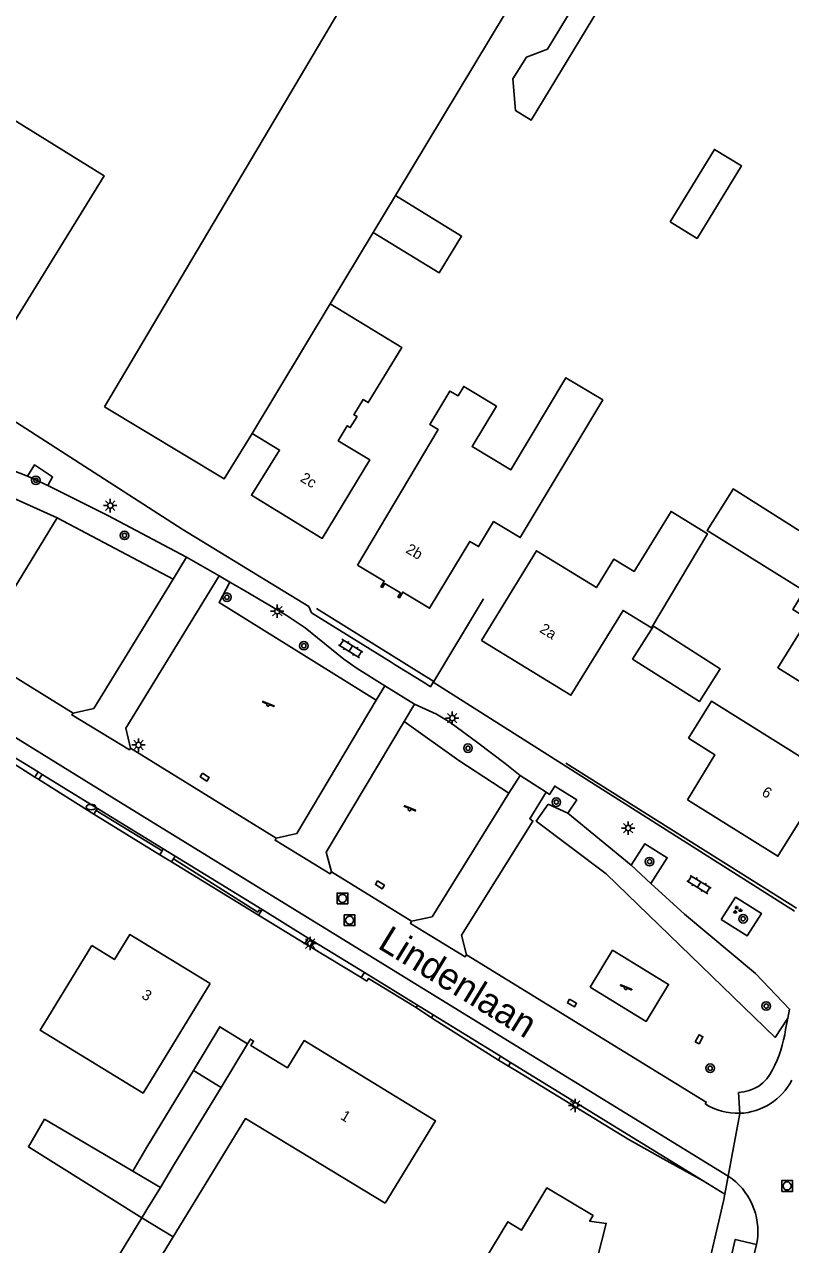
# Model space of a CAD drawing. Extents: x 136000 to 141014, y 402000 to 403500.
# Drawn here: x 138370.3 to 138441.9, y 402116.5 to 402230.4 of the extents above; entities that cross this region are included whole.
import ezdxf

# ---------------------------------------------------------------- set-up
doc = ezdxf.new("R2010")
doc.units = 0
for name, color, linetype in [('gg-afsc-hekwerk', 7, 'Continuous'), ('gg-afsc-muur', 7, 'Continuous'), ('gg-anno-huisnummerreeks BGT', 7, 'Continuous'), ('gg-anno-openbare ruimte label', 7, 'Continuous'), ('gg-bbg-bijgebouw', 7, 'Continuous'), ('gg-bbg-gedigitaliseerde bebouwing', 7, 'Continuous'), ('gg-bbg-gedigitaliseerde bijgebouw', 7, 'Continuous'), ('gg-bbg-hoofdgebouw', 7, 'Continuous'), ('gg-bbg-luifel en loopbrug', 7, 'Continuous'), ('gg-bbg-tussenscheiding', 7, 'Continuous'), ('gg-knt-verharding', 7, 'Continuous'), ('gg-knt-verharding nz', 7, 'Continuous'), ('gt-grn-groengrens', 7, 'Continuous'), ('gt-grn-vlakafsluiter', 7, 'Continuous'), ('gt-grn-weggrens', 7, 'Continuous'), ('gt-symb-boom', 7, 'Continuous'), ('gt-symb-brandkraan', 7, 'Continuous'), ('gt-symb-groenvak', 7, 'Continuous'), ('gt-symb-klinker verharding', 7, 'Continuous'), ('gt-symb-kolk center center', 7, 'Continuous'), ('gt-symb-lichtmast', 7, 'Continuous'), ('gt-symb-rioolschacht', 7, 'Continuous'), ('gt-symb-speelvoorziening', 7, 'Continuous')]:
    doc.layers.add(name, color=color, linetype=linetype)

# ---------------------------------------------------------------- blocks, each defined once
blk = doc.blocks.new('gt0-BOOM')
at = {"layer": 'gt-symb-boom'}
for radius in [0.4, 0.2]:
    blk.add_circle((0, 0), radius, dxfattribs=at)
blk = doc.blocks.new('gt0-KL1')
at = {"layer": 'gt-symb-klinker verharding'}
for p, q in [((-1.15, 0.3), (1.15, 0.3)), ((-1, -0.3), (-1, 0.3)), ((-0.5, 0.3), (-0.5, 0.45)), ((0, -0.3), (0, 0.3)), ((0.5, 0.3), (0.5, 0.45)), ((1, -0.3), (1, 0.3)), ((-1.15, -0.3), (1.15, -0.3)), ((-0.5, -0.45), (-0.5, -0.3)), ((0.5, -0.45), (0.5, -0.3))]:
    blk.add_line(p, q, dxfattribs=at)
blk = doc.blocks.new('gt0-SV')
at = {"layer": 'gt-symb-speelvoorziening'}
for p, q in [((-0.48, 0.26), (-0.08, 0.1)), ((0.54, -0.08), (-0.45, 0.32)), ((0.13, 0.01), (0.51, -0.14))]:
    blk.add_line(p, q, dxfattribs=at)
for centre, radius, start, end in [((-0.47, 0.29), 0.0369, 63.6251, 252.6602), ((0, -0.01), 0.128, 127.6866, 8.5986), ((0.53, -0.11), 0.0363, 243.5085, 72.5436)]:
    blk.add_arc(centre, radius, start, end, dxfattribs=at)
blk = doc.blocks.new('gt0-LMAST')
at = {"layer": 'gt-symb-lichtmast'}
for p, q in [((-0.18, 0.17), (-0.45, 0.44)), ((0, 0.25), (0, 0.62)), ((0.17, 0.17), (0.44, 0.44)), ((-0.25, 0), (-0.63, 0)), ((-0.18, -0.18), (-0.45, -0.45)), ((0, -0.25), (0, -0.63)), ((0.44, -0.45), (0.17, -0.18)), ((0.25, 0), (0.62, 0))]:
    blk.add_line(p, q, dxfattribs=at)
blk.add_circle((0, 0), 0.25, dxfattribs=at)
blk = doc.blocks.new('gt0-KOLKCC')
at = {"layer": 'gt-symb-kolk center center'}
blk.add_lwpolyline([(-0.37, 0.2), (0.38, 0.2), (0.38, -0.2), (-0.37, -0.2)], close=True, dxfattribs=at)
blk = doc.blocks.new('gt0-BR')
at = {"layer": 'gt-symb-brandkraan'}
for centre, radius, start, end in [((-0.24, 0), 0.206, 107.5669, 252.4331), ((0.6, -2.66), 3, 106.892, 107.5669), ((0, -0.69), 0.938, 73.108, 106.892), ((-0.6, -2.66), 3, 72.4331, 73.108), ((0.24, 0), 0.206, 287.567, 72.4331), ((0.6, 2.66), 3, 252.4331, 253.108), ((0, 0.69), 0.938, 253.108, 286.8921), ((-0.6, 2.66), 3, 286.8921, 287.567)]:
    blk.add_arc(centre, radius, start, end, dxfattribs=at)
blk = doc.blocks.new('gt0-GRVAK')
at = {"layer": 'gt-symb-groenvak'}
for p, q in [((-0.11, 0.19), (-0.23, 0.24)), ((-0.18, 0.15), (0.09, 0.15)), ((-0.09, 0.21), (-0.16, 0.32)), ((-0.05, 0.21), (-0.05, 0.39)), ((0, 0.21), (0.06, 0.32)), ((0.02, 0.19), (0.13, 0.24)), ((0.26, -0.05), (0.2, 0.06)), ((0.31, -0.05), (0.31, 0.13)), ((0.35, -0.05), (0.41, 0.06)), ((-0.24, -0.23), (-0.36, -0.18)), ((-0.32, -0.26), (-0.05, -0.26)), ((-0.23, -0.21), (-0.29, -0.1)), ((-0.18, -0.2), (-0.18, -0.02)), ((-0.14, -0.21), (-0.07, -0.1)), ((-0.12, -0.23), (0, -0.18)), ((0.24, -0.07), (0.12, -0.02)), ((0.17, -0.11), (0.44, -0.11)), ((0.37, -0.07), (0.49, -0.02))]:
    blk.add_line(p, q, dxfattribs=at)
blk = doc.blocks.new('gt0-RS')
at = {"layer": 'gt-symb-rioolschacht'}
blk.add_lwpolyline([(-0.5, -0.5), (0.5, -0.5), (0.5, 0.5), (-0.5, 0.5)], close=True, dxfattribs=at)
blk.add_circle((0, 0), 0.375, dxfattribs=at)

msp = doc.modelspace()

# ---------------------------------------------------------------- linework, layer by layer
at = {"layer": 'gg-afsc-hekwerk'}
for p, q in [((138328.18, 402219.89), (138385.09, 402183.31)), ((138397.62, 402175.9), (138408.58, 402169.09)), ((138408.58, 402169.09), (138413.23, 402176.8))]:
    msp.add_line(p, q, dxfattribs=at)
at = {"layer": 'gg-afsc-muur'}
for p, q in [((138404.99, 402170.64), (138404.59, 402170.89)), ((138442.45, 402147.92), (138420.92, 402161.45)), ((138416.39, 402132.67), (138426.74, 402126.36))]:
    msp.add_line(p, q, dxfattribs=at)
msp.add_lwpolyline([(138408.53, 402169.01), (138408.27, 402168.6), (138407.87, 402168.86)], dxfattribs=at)
at = {"layer": 'gg-bbg-bijgebouw'}
for p, q in [((138386.13, 402132.77), (138381.8, 402125.62)), ((138388.73, 402131.18), (138386.13, 402132.77))]:
    msp.add_line(p, q, dxfattribs=at)
for points in [[(138362.69, 402225.64), (138377.81, 402216.29), (138368.55, 402201.3), (138353.59, 402210.55)], [(138377.84, 402194.74), (138389, 402188), (138391.62, 402192.25)], [(138427.16, 402171.18), (138429.1, 402174.24), (138435.34, 402170.27), (138433.4, 402167.21), (138427.16, 402171.18)]]:
    msp.add_lwpolyline(points, dxfattribs=at)
at = {"layer": 'gg-bbg-gedigitaliseerde bebouwing'}
for p in [(138383.05, 402121.85), (138381.33, 402119.02)]:
    msp.add_line(p, (138381.79, 402119.78), dxfattribs=at)
for points in [[(138436.38, 402186.79), (138434.13, 402183.17), (138443.19, 402177.54), (138442.12, 402175.81), (138443.54, 402174.93), (138440.71, 402170.37), (138448.64, 402165.44)], [(138448.49, 402179.52), (138436.55, 402187.06), (138436.38, 402186.79)], [(138445.48, 402160.42), (138434.52, 402167.24), (138432.37, 402163.79)], [(138387.7, 402140.89), (138381.43, 402130.66), (138371.82, 402136.54), (138376.65, 402144.43)], [(138404.05, 402120.4), (138391, 402128.28), (138384.24, 402117.24)]]:
    msp.add_lwpolyline(points, dxfattribs=at)
at = {"layer": 'gg-bbg-gedigitaliseerde bijgebouw'}
for p, q in [((138402.93, 402211.02), (138398.9, 402204.34)), ((138381.8, 402125.62), (138380.48, 402123.37)), ((138380.48, 402123.37), (138383.05, 402121.85)), ((138377.36, 402112.53), (138381.33, 402119.02))]:
    msp.add_line(p, q, dxfattribs=at)
for points in [[(138377.84, 402194.74), (138410.95, 402250.63), (138422.66, 402243.76), (138405, 402214.46)], [(138415.96, 402225.36), (138417.25, 402227.39), (138419.2, 402228.12), (138422.13, 402232.98), (138423.96, 402231.87), (138417.69, 402221.5), (138416.23, 402222.39), (138415.96, 402225.36)], [(138430.65, 402212), (138433.18, 402210.45), (138437.33, 402217.22), (138434.8, 402218.77), (138430.65, 402212)], [(138402.93, 402211.02), (138409.09, 402207.25), (138411.18, 402210.67), (138405, 402214.46)], [(138384.24, 402117.24), (138379.93, 402110.18), (138380.26, 402109.98), (138377.24, 402104.98)]]:
    msp.add_lwpolyline(points, dxfattribs=at)
at = {"layer": 'gg-bbg-hoofdgebouw'}
msp.add_line((138391.2, 402135.27), (138388.73, 402131.18), dxfattribs=at)
for points in [[(138398.9, 402204.34), (138405.59, 402200.28), (138402.46, 402195.12), (138401.99, 402195.4), (138401.13, 402193.99), (138401.42, 402193.82), (138400.79, 402192.79), (138400.51, 402192.97), (138399.66, 402191.55), (138402.6, 402189.77), (138398.16, 402182.45), (138393.89, 402185.04), (138391.55, 402186.47), (138394.18, 402190.7), (138391.62, 402192.25)], [(138401.45, 402179.96), (138403.96, 402178.46), (138403.65, 402177.94), (138403.79, 402177.87), (138404, 402178.23), (138405.47, 402177.36), (138405.24, 402176.98), (138405.37, 402176.91), (138405.68, 402177.43), (138408.2, 402175.92), (138411.95, 402182.17), (138412.77, 402181.68), (138414.17, 402184.02), (138416.66, 402182.52), (138424.37, 402195.38), (138420.93, 402197.44), (138415.79, 402188.85), (138412.17, 402191.02), (138414.44, 402194.79), (138411.38, 402196.63), (138410.85, 402195.75), (138410.1, 402196.2), (138408.22, 402193.07), (138409.01, 402192.6), (138401.45, 402179.96)], [(138413.05, 402172.93), (138421.39, 402167.8), (138426.26, 402175.73), (138428.92, 402174.09), (138434.14, 402182.88), (138430.75, 402184.96), (138427.3, 402179.36), (138425.41, 402180.52), (138423.78, 402177.86), (138418.19, 402181.29), (138413.05, 402172.93)], [(138432.28, 402158.03), (138434.84, 402162.23), (138432.37, 402163.79)], [(138432.28, 402158.03), (138440.73, 402152.78), (138445.48, 402160.42)], [(138387.7, 402140.89), (138380.2, 402145.48), (138378.75, 402143.12), (138376.65, 402144.43)], [(138404.05, 402120.4), (138408.74, 402128.08), (138396.47, 402135.57), (138394.91, 402133.02), (138391.5, 402135.09), (138391.75, 402135.52), (138391.46, 402135.7), (138391.2, 402135.27)], [(138411.21, 402111.56), (138412.92, 402110.53), (138410.96, 402107.29), (138420.11, 402101.76), (138419.99, 402101.33), (138420.3, 402101.25), (138422.67, 402110.55), (138422.37, 402110.63), (138422.36, 402110.44), (138420.74, 402111.4), (138422.26, 402113.97), (138423.09, 402113.48), (138423.05, 402113.31), (138423.35, 402113.24), (138424.69, 402118.49), (138423.14, 402118.71), (138423.46, 402119.23), (138419.14, 402121.81), (138416.79, 402117.87), (138415.49, 402118.65), (138411.21, 402111.56)]]:
    msp.add_lwpolyline(points, dxfattribs=at)
at = {"layer": 'gg-bbg-luifel en loopbrug'}
for points in [[(138391.2, 402135.27), (138388.59, 402136.85), (138386.13, 402132.77)], [(138381.33, 402119.02), (138370.72, 402125.64), (138372.24, 402128.22), (138380.48, 402123.37)]]:
    msp.add_lwpolyline(points, dxfattribs=at)
at = {"layer": 'gg-bbg-tussenscheiding'}
for p, q in [((138405, 402214.46), (138402.93, 402211.02)), ((138391.62, 402192.25), (138398.9, 402204.34)), ((138381.33, 402119.02), (138384.24, 402117.24))]:
    msp.add_line(p, q, dxfattribs=at)
msp.add_lwpolyline([(138383.05, 402121.85), (138384.38, 402124.05), (138388.73, 402131.18)], dxfattribs=at)
at = {"layer": 'gg-knt-verharding'}
for p, q in [((138367.65, 402189.42), (138370.64, 402188.25)), ((138384.23, 402178.64), (138385.49, 402180.69)), ((138388.53, 402178.94), (138385.49, 402180.69)), ((138389.54, 402178.36), (138388.53, 402178.94)), ((138374.89, 402166.13), (138365.74, 402171.8)), ((138407.87, 402168.86), (138404.99, 402170.64)), ((138403.22, 402167.33), (138404.02, 402168.67)), ((138406.79, 402166.98), (138404.02, 402168.67)), ((138442.28, 402147.65), (138408.53, 402169.01)), ((138406.79, 402166.98), (138405.82, 402165.35)), ((138380.27, 402162.86), (138393.88, 402154.47)), ((138369.09, 402162.21), (138371.63, 402160.65)), ((138371.63, 402160.65), (138371.33, 402160.17)), ((138371.63, 402160.65), (138372.01, 402160.42)), ((138372.01, 402160.42), (138371.7, 402159.94)), ((138372.01, 402160.42), (138377.17, 402157.24)), ((138415.61, 402158.65), (138416.64, 402160.31)), ((138416.64, 402160.31), (138419.09, 402158.75)), ((138377.04, 402157.03), (138376.82, 402156.69)), ((138377.17, 402157.24), (138377.04, 402157.03)), ((138377.17, 402157.24), (138383.32, 402153.46)), ((138427.01, 402151.94), (138421.11, 402156.79)), ((138383.21, 402153.27), (138382.99, 402152.92)), ((138383.32, 402153.46), (138383.21, 402153.27)), ((138383.32, 402153.46), (138384.43, 402152.78)), ((138384.27, 402152.52), (138384.1, 402152.24)), ((138384.43, 402152.78), (138384.27, 402152.52)), ((138384.43, 402152.78), (138392.55, 402147.79)), ((138399.03, 402151.32), (138406.52, 402146.71)), ((138432, 402147.38), (138428.87, 402150.23)), ((138392.46, 402147.64), (138392.23, 402147.28)), ((138392.55, 402147.79), (138392.46, 402147.64)), ((138392.55, 402147.79), (138396.86, 402145.14)), ((138396.86, 402145.14), (138396.55, 402144.64)), ((138396.86, 402145.14), (138397.31, 402144.86)), ((138397.31, 402144.86), (138397.01, 402144.36)), ((138397.31, 402144.86), (138402.1, 402141.92)), ((138402.1, 402141.92), (138401.8, 402141.44)), ((138402.1, 402141.92), (138407.07, 402138.86)), ((138407.07, 402138.86), (138406.95, 402138.66)), ((138407.07, 402138.86), (138408.53, 402137.97)), ((138408.53, 402137.97), (138408.36, 402137.68)), ((138408.53, 402137.97), (138414.83, 402134.1)), ((138441.64, 402137.65), (138441.44, 402136.6)), ((138414.83, 402134.1), (138414.62, 402133.75)), ((138414.83, 402134.1), (138415.76, 402133.53)), ((138415.76, 402133.53), (138415.55, 402133.18)), ((138415.76, 402133.53), (138433.74, 402122.47)), ((138437.04, 402130.71), (138437.18, 402128.77)), ((138433.74, 402122.47), (138435.77, 402121.22)), ((138438.72, 402116.54), (138438.79, 402116.82)), ((138436.72, 402107.89), (138438.72, 402116.54))]:
    msp.add_line(p, q, dxfattribs=at)
for points in [[(138370.64, 402188.25), (138371.28, 402189.3), (138372.99, 402188.18), (138372.54, 402187.38)], [(138372.54, 402187.38), (138378.14, 402184.57), (138385.49, 402180.69)], [(138404.59, 402170.89), (138397.17, 402175.5), (138396.91, 402176.08), (138385.09, 402183.31)], [(138384.23, 402178.64), (138376.82, 402166.58), (138374.89, 402166.13)], [(138388.53, 402178.94), (138379.81, 402164.74), (138380.27, 402162.86)], [(138404.02, 402168.67), (138401.42, 402170.3), (138400.17, 402171.16), (138396.57, 402174.11), (138394.8, 402175.27), (138390.85, 402177.62), (138389.54, 402178.36)], [(138436.08, 402122.92), (138379.18, 402157.89), (138362.56, 402168.15)], [(138403.22, 402167.33), (138395.8, 402154.89), (138393.88, 402154.47)], [(138406.79, 402166.98), (138408.83, 402166.03), (138410.07, 402165.29), (138412.7, 402163.37), (138415.24, 402161.43), (138416.64, 402160.31)], [(138405.82, 402165.35), (138398.53, 402153.14), (138399.03, 402151.32)], [(138421.11, 402156.79), (138421.94, 402158.04), (138419.88, 402159.32), (138419.4, 402158.55), (138419.09, 402158.75)], [(138415.61, 402158.65), (138408.43, 402147.13), (138406.52, 402146.71)], [(138419.09, 402158.75), (138417.55, 402156.27), (138417.85, 402156.06), (138411.18, 402145.41), (138411.64, 402143.57)], [(138428.87, 402150.23), (138430.39, 402152.63), (138428.31, 402153.94), (138427.01, 402151.94)], [(138435.42, 402146.86), (138437.84, 402145.34), (138439.18, 402147.43), (138436.77, 402148.94), (138435.42, 402146.86)], [(138432, 402147.38), (138438.63, 402141.82), (138441.81, 402138.5), (138441.64, 402137.65)], [(138423.2, 402140.56), (138425.29, 402144), (138430.52, 402140.8), (138428.42, 402137.35), (138423.2, 402140.56)], [(138411.64, 402143.57), (138434.04, 402129.82), (138433.92, 402129.65)], [(138435.77, 402121.22), (138435.65, 402120.56), (138430.32, 402097.78)], [(138436.72, 402107.89), (138434.75, 402108.35), (138436.75, 402117), (138438.72, 402116.54)]]:
    msp.add_lwpolyline(points, dxfattribs=at)
for centre, radius, start, end in [((138430.29, 402138.12), 11.25, 331.9723, 352.2463), ((138436.91, 402134.36), 3.65, 272.148, 335.1988), ((138436.95, 402134.45), 5.68, 272.2732, 333.0594), ((138436.95, 402134.45), 5.68, 237.7377, 272.268), ((138432.68, 402117.76), 6.18, 351.2018, 56.6151)]:
    msp.add_arc(centre, radius, start, end, dxfattribs=at)
at = {"layer": 'gg-knt-verharding nz'}
for points in [[(138374.89, 402166.13), (138374.79, 402165.97), (138380.16, 402162.7), (138380.27, 402162.86)], [(138393.88, 402154.47), (138393.77, 402154.27), (138398.91, 402151.14), (138399.03, 402151.32)], [(138406.52, 402146.71), (138406.4, 402146.51), (138411.53, 402143.39), (138411.64, 402143.57)]]:
    msp.add_lwpolyline(points, dxfattribs=at)
at = {"layer": 'gt-grn-groengrens'}
for p, q in [((138370.64, 402188.25), (138372.54, 402187.38)), ((138365.74, 402171.8), (138373.4, 402184.37)), ((138373.4, 402184.37), (138384.23, 402178.64)), ((138376.82, 402156.69), (138382.99, 402152.92)), ((138377.04, 402157.03), (138383.21, 402153.27)), ((138419.27, 402157.65), (138421.11, 402156.79)), ((138384.1, 402152.24), (138392.23, 402147.28)), ((138427.01, 402151.94), (138428.87, 402150.23)), ((138396.55, 402144.64), (138397.01, 402144.36)), ((138408.36, 402137.68), (138414.62, 402133.75)), ((138416.39, 402132.67), (138415.55, 402133.18))]:
    msp.add_line(p, q, dxfattribs=at)
for points in [[(138373.4, 402184.37), (138366.12, 402187.64), (138367.65, 402189.42)], [(138389.54, 402178.36), (138388.54, 402176.46), (138403.22, 402167.33)], [(138415.61, 402158.65), (138410.94, 402161.71), (138405.82, 402165.35)], [(138419.27, 402157.65), (138418.16, 402156.06), (138424.7, 402151.13), (138440.46, 402135.86), (138441.64, 402137.65)], [(138384.27, 402152.52), (138392.14, 402147.56), (138392.27, 402147.75), (138392.46, 402147.64)], [(138406.95, 402138.66), (138402.49, 402141.37), (138402.33, 402141.12)], [(138426.74, 402126.36), (138430.01, 402124.51), (138433.74, 402122.47)]]:
    msp.add_lwpolyline(points, dxfattribs=at)
at = {"layer": 'gt-grn-vlakafsluiter'}
for p, q in [((138368.81, 402161.77), (138371.33, 402160.17)), ((138371.33, 402160.17), (138371.7, 402159.94)), ((138371.7, 402159.94), (138376.82, 402156.69)), ((138382.99, 402152.92), (138384.1, 402152.24)), ((138392.23, 402147.28), (138396.55, 402144.64)), ((138397.01, 402144.36), (138401.8, 402141.44)), ((138401.8, 402141.44), (138402.33, 402141.12)), ((138406.95, 402138.66), (138408.36, 402137.68)), ((138414.62, 402133.75), (138415.55, 402133.18))]:
    msp.add_line(p, q, dxfattribs=at)
at = {"layer": 'gt-grn-weggrens'}
for p, q in [((138436.08, 402122.92), (138437.18, 402128.77)), ((138435.77, 402121.22), (138436.08, 402122.92))]:
    msp.add_line(p, q, dxfattribs=at)

# ---------------------------------------------------------------- block references
at = {"layer": 'gt-symb-boom'}
for p in [(138371.42, 402187.87), (138379.7, 402182.73), (138389.27, 402176.95), (138396.45, 402172.43), (138411.78, 402162.86), (138420.03, 402157.83), (138428.74, 402152.27), (138437.48, 402146.94), (138439.64, 402138.79), (138434.4, 402132.98)]:
    msp.add_blockref('gt0-BOOM', p, dxfattribs=at)
at = {"layer": 'gt-symb-brandkraan'}
msp.add_blockref('gt0-BR', (138376.58, 402157.36), dxfattribs=at)
at = {"layer": 'gt-symb-groenvak'}
msp.add_blockref('gt0-GRVAK', (138436.92, 402147.75), dxfattribs=at)
at = {"layer": 'gt-symb-klinker verharding', "rotation": 148.20108717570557}
for p in [(138400.83, 402172.17), (138433.36, 402150.13)]:
    msp.add_blockref('gt0-KL1', p, dxfattribs=at)
at = {"layer": 'gt-symb-kolk center center'}
for p, rotation in [((138387.19, 402160.16), -32.46562160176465), ((138403.55, 402150.11), -30.918084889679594), ((138421.49, 402139.07), -30.205319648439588), ((138433.36, 402135.68), 61.35926906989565)]:
    msp.add_blockref('gt0-KOLKCC', p, dxfattribs=dict(at, rotation=rotation))
at = {"layer": 'gt-symb-lichtmast'}
for p in [(138378.37, 402185.51), (138393.97, 402175.66), (138410.31, 402165.67), (138381.01, 402163.16), (138426.74, 402155.4), (138397.05, 402144.62), (138421.8, 402129.51)]:
    msp.add_blockref('gt0-LMAST', p, dxfattribs=at)
at = {"layer": 'gt-symb-rioolschacht'}
for p in [(138400.06, 402148.84), (138400.72, 402146.8), (138441.59, 402121.99)]:
    msp.add_blockref('gt0-RS', p, dxfattribs=at)
at = {"layer": 'gt-symb-speelvoorziening'}
for p in [(138393.11, 402166.91), (138406.33, 402157.15), (138426.52, 402140.45)]:
    msp.add_blockref('gt0-SV', p, dxfattribs=at)

# ---------------------------------------------------------------- texts
at = {"layer": 'gg-anno-huisnummerreeks BGT'}
for s, rotation, p in [('2c', 328.7, (138396.04, 402187.83)), ('2b', 329.5, (138405.89, 402181.17)), ('2a', 328.4, (138418.39, 402173.75)), ('6', 328.1, (138439.13, 402158.51)), ('3', 328.5, (138381.22, 402139.58)), ('1', 328.6, (138399.79, 402128.28))]:
    msp.add_text(s, height=1, rotation=rotation, dxfattribs=at).set_placement(p)
at = {"layer": 'gg-anno-openbare ruimte label'}
msp.add_text('Lindenlaan', height=2.5, rotation=328.5, dxfattribs=at).set_placement((138403.24, 402144.26))

doc.saveas('drawing.dxf')
